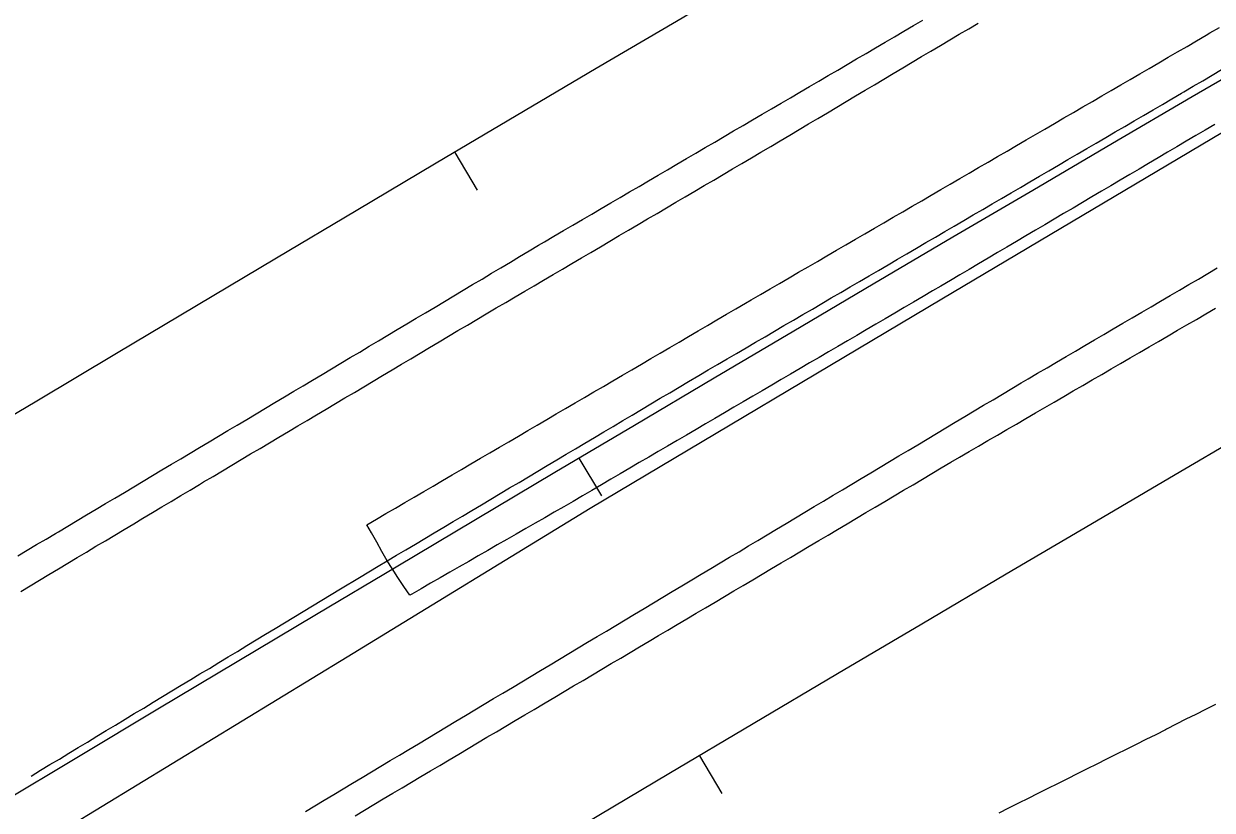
# Model space of a CAD drawing. Extents: x 1901471 to 1963503, y 756461 to 799997.
# Drawn here: x 1928043.7 to 1928152.1, y 772299.5 to 772371.3 of the extents above; entities that cross this region are included whole.
import ezdxf

# ---------------------------------------------------------------- set-up
doc = ezdxf.new("R2010")
doc.units = 0
for name, color, linetype in [('RD_EX_DR_ErosCtrl', 7, 'Continuous'), ('RD_EX_Fence_Other', 7, 'Continuous'), ('RD_EX_H2O', 7, 'Continuous'), ('RD_EX_Road', 7, 'Continuous'), ('RD_HC_Cl', 7, 'Continuous'), ('RD_HC_Data_Tic', 7, 'Continuous')]:
    doc.layers.add(name, color=color, linetype=linetype)

msp = doc.modelspace()

# ---------------------------------------------------------------- linework, layer by layer
at = {"layer": 'RD_EX_DR_ErosCtrl'}
msp.add_lwpolyline([(1928152.31, 772362.09), (1928151.45, 772361.58), (1928150.59, 772361.07), (1928149.72, 772360.56), (1928148.86, 772360.06), (1928148, 772359.55), (1928147.14, 772359.04), (1928146.28, 772358.53), (1928145.42, 772358.02), (1928144.56, 772357.51), (1928143.7, 772357.01), (1928142.84, 772356.5), (1928141.98, 772355.99), (1928141.11, 772355.48), (1928140.25, 772354.97), (1928139.39, 772354.46), (1928138.53, 772353.96), (1928137.67, 772353.45), (1928136.81, 772352.94), (1928135.95, 772352.43), (1928135.09, 772351.92), (1928134.23, 772351.41), (1928133.36, 772350.9), (1928132.5, 772350.4), (1928131.64, 772349.89), (1928130.78, 772349.38), (1928129.92, 772348.87), (1928129.06, 772348.36), (1928128.2, 772347.85), (1928127.34, 772347.35), (1928126.57, 772346.9), (1928125.71, 772346.39), (1928124.85, 772345.89), (1928123.98, 772345.38), (1928123.12, 772344.88), (1928122.26, 772344.37), (1928121.4, 772343.86), (1928120.53, 772343.36), (1928119.67, 772342.85), (1928119.67, 772342.85), (1928118.81, 772342.35), (1928117.94, 772341.84), (1928117.08, 772341.34), (1928116.22, 772340.83), (1928115.35, 772340.33), (1928114.49, 772339.82), (1928113.63, 772339.32), (1928112.77, 772338.81), (1928111.9, 772338.31), (1928111.04, 772337.8), (1928110.18, 772337.3), (1928109.31, 772336.79), (1928108.45, 772336.29), (1928107.59, 772335.78), (1928106.72, 772335.28), (1928105.86, 772334.77), (1928105, 772334.27), (1928104.13, 772333.76), (1928103.27, 772333.26), (1928102.41, 772332.75), (1928101.55, 772332.25), (1928100.68, 772331.74), (1928099.82, 772331.24), (1928098.96, 772330.73), (1928098.09, 772330.23), (1928097.23, 772329.72), (1928096.37, 772329.22), (1928095.5, 772328.71), (1928094.64, 772328.21), (1928093.8, 772327.71), (1928092.93, 772327.21), (1928092.06, 772326.72), (1928091.2, 772326.22), (1928090.33, 772325.72), (1928089.46, 772325.22), (1928088.6, 772324.72), (1928087.73, 772324.23), (1928086.86, 772323.73), (1928086, 772323.23), (1928085.13, 772322.73), (1928084.26, 772322.23), (1928083.39, 772321.73), (1928082.53, 772321.24), (1928081.66, 772320.74), (1928080.79, 772320.24), (1928079.93, 772319.74), (1928079.06, 772319.24), (1928078.88, 772319.14), (1928078.34, 772319.95), (1928077.81, 772320.77), (1928077.28, 772321.59), (1928076.82, 772322.28), (1928076.35, 772323.13), (1928075.87, 772323.98), (1928075.39, 772324.83), (1928074.98, 772325.58), (1928075.84, 772326.08), (1928076.7, 772326.59), (1928077.57, 772327.09), (1928078.43, 772327.6), (1928079.29, 772328.1), (1928080.16, 772328.61), (1928081.02, 772329.11), (1928081.88, 772329.62), (1928081.88, 772329.62), (1928082.75, 772330.12), (1928083.61, 772330.63), (1928084.47, 772331.13), (1928085.33, 772331.64), (1928086.2, 772332.14), (1928087.06, 772332.65), (1928087.92, 772333.15), (1928088.79, 772333.66), (1928089.65, 772334.16), (1928090.51, 772334.67), (1928091.38, 772335.17), (1928092.24, 772335.68), (1928093.1, 772336.18), (1928093.97, 772336.69), (1928094.83, 772337.19), (1928095.69, 772337.7), (1928096.56, 772338.2), (1928097.42, 772338.71), (1928098.28, 772339.21), (1928099.15, 772339.72), (1928100.01, 772340.22), (1928100.87, 772340.73), (1928101.73, 772341.23), (1928102.6, 772341.74), (1928103.46, 772342.24), (1928104.32, 772342.75), (1928105.19, 772343.25), (1928106.05, 772343.76), (1928106.91, 772344.26), (1928107.78, 772344.77), (1928108.64, 772345.27), (1928109.5, 772345.78), (1928110.03, 772346.08), (1928110.89, 772346.59), (1928111.76, 772347.09), (1928112.62, 772347.59), (1928113.49, 772348.09), (1928114.35, 772348.6), (1928115.22, 772349.1), (1928116.08, 772349.6), (1928116.94, 772350.11), (1928117.81, 772350.61), (1928118.67, 772351.11), (1928119.54, 772351.61), (1928120.4, 772352.12), (1928121.27, 772352.62), (1928122.13, 772353.12), (1928122.99, 772353.63), (1928123.86, 772354.13), (1928124.72, 772354.63), (1928125.59, 772355.13), (1928126.45, 772355.64), (1928127.32, 772356.14), (1928128.18, 772356.64), (1928129.05, 772357.15), (1928129.91, 772357.65), (1928130.77, 772358.15), (1928131.64, 772358.65), (1928132.5, 772359.16), (1928133.37, 772359.66), (1928134.23, 772360.16), (1928135.1, 772360.67), (1928135.96, 772361.17), (1928136.82, 772361.67), (1928136.82, 772361.67), (1928137.69, 772362.17), (1928138.55, 772362.68), (1928139.42, 772363.18), (1928140.28, 772363.68), (1928141.15, 772364.18), (1928142.01, 772364.69), (1928142.87, 772365.19), (1928143.74, 772365.69), (1928144.6, 772366.2), (1928145.47, 772366.7), (1928146.33, 772367.2), (1928147.2, 772367.7), (1928148.06, 772368.21), (1928148.93, 772368.71), (1928149.79, 772369.21), (1928150.65, 772369.72), (1928151.52, 772370.22), (1928151.88, 772370.43), (1928152.75, 772370.93)], dxfattribs=at)
at = {"layer": 'RD_EX_Fence_Other'}
msp.add_lwpolyline([(1928320.9, 772456.31), (1928286.36, 772436.67), (1928251.03, 772416.82), (1928214.79, 772396.56), (1928181.35, 772377.75), (1928157.89, 772364.23), (1928127.43, 772346.16), (1928095.34, 772327.07), (1928073.18, 772313.51), (1928044.45, 772295.99), (1928012.14, 772276.14)], dxfattribs=at)
at = {"layer": 'RD_EX_H2O'}
msp.add_lwpolyline([(1928044.35, 772302.66), (1928045.21, 772303.18), (1928046.06, 772303.7), (1928046.92, 772304.21), (1928047.78, 772304.73), (1928048.63, 772305.25), (1928049.49, 772305.76), (1928050.34, 772306.28), (1928051.2, 772306.8), (1928052.05, 772307.31), (1928052.91, 772307.83), (1928053.76, 772308.35), (1928054.62, 772308.86), (1928055.47, 772309.38), (1928056.33, 772309.9), (1928057.19, 772310.42), (1928058.04, 772310.93), (1928058.9, 772311.45), (1928059.75, 772311.97), (1928060.61, 772312.48), (1928061.46, 772313), (1928062.32, 772313.52), (1928063.17, 772314.03), (1928064.03, 772314.55), (1928064.88, 772315.07), (1928065.74, 772315.59), (1928066.6, 772316.1), (1928067.45, 772316.62), (1928068.31, 772317.14), (1928069.16, 772317.65), (1928070.02, 772318.17), (1928070.87, 772318.69), (1928071.73, 772319.2), (1928072.58, 772319.72), (1928074.29, 772320.75), (1928075.15, 772321.27), (1928076.01, 772321.79), (1928076.82, 772322.28), (1928077.68, 772322.79), (1928078.54, 772323.3), (1928079.4, 772323.82), (1928080.26, 772324.33), (1928081.12, 772324.84), (1928081.98, 772325.35), (1928082.84, 772325.86), (1928083.7, 772326.37), (1928084.56, 772326.88), (1928085.42, 772327.4), (1928086.28, 772327.91), (1928087.13, 772328.42), (1928087.99, 772328.93), (1928088.85, 772329.44), (1928089.71, 772329.95), (1928090.57, 772330.46), (1928091.43, 772330.98), (1928092.29, 772331.49), (1928093.15, 772332), (1928094.01, 772332.51), (1928094.87, 772333.02), (1928095.73, 772333.53), (1928096.59, 772334.04), (1928097.45, 772334.55), (1928098.31, 772335.07), (1928099.17, 772335.58), (1928100.03, 772336.09), (1928100.88, 772336.6), (1928101.74, 772337.11), (1928102.6, 772337.62), (1928103.46, 772338.13), (1928104.32, 772338.65), (1928105.25, 772339.2), (1928106.11, 772339.7), (1928106.97, 772340.2), (1928107.84, 772340.71), (1928108.7, 772341.21), (1928109.56, 772341.72), (1928110.43, 772342.22), (1928111.29, 772342.73), (1928112.15, 772343.23), (1928113.02, 772343.74), (1928113.88, 772344.24), (1928114.74, 772344.75), (1928115.61, 772345.25), (1928116.47, 772345.76), (1928117.33, 772346.26), (1928118.2, 772346.76), (1928119.06, 772347.27), (1928119.92, 772347.77), (1928120.79, 772348.28), (1928121.65, 772348.78), (1928122.51, 772349.29), (1928123.38, 772349.79), (1928124.24, 772350.3), (1928125.1, 772350.8), (1928125.97, 772351.31), (1928126.83, 772351.81), (1928127.69, 772352.32), (1928128.56, 772352.82), (1928129.42, 772353.33), (1928130.28, 772353.83), (1928131.15, 772354.33), (1928132.01, 772354.84), (1928132.01, 772354.84), (1928132.87, 772355.34), (1928133.74, 772355.85), (1928134.6, 772356.35), (1928135.46, 772356.86), (1928136.33, 772357.36), (1928137.19, 772357.87), (1928138.05, 772358.37), (1928138.92, 772358.88), (1928139.78, 772359.38), (1928140.64, 772359.89), (1928141.51, 772360.39), (1928142.37, 772360.89), (1928143.23, 772361.4), (1928144.1, 772361.9), (1928144.96, 772362.41), (1928145.82, 772362.91), (1928146.69, 772363.42), (1928147.55, 772363.92), (1928148.41, 772364.43), (1928149.27, 772364.93), (1928149.5, 772365.06), (1928150.36, 772365.57), (1928151.22, 772366.08), (1928152.08, 772366.58), (1928152.94, 772367.09)], dxfattribs=at)
at = {"layer": 'RD_EX_Road'}
for points in [[(1928043.13, 772322.74), (1928043.99, 772323.25), (1928044.85, 772323.76), (1928045.71, 772324.27), (1928046.57, 772324.78), (1928046.84, 772324.94), (1928047.69, 772325.45), (1928048.55, 772325.96), (1928049.41, 772326.48), (1928050.27, 772326.99), (1928051.13, 772327.5), (1928051.99, 772328.01), (1928052.85, 772328.53), (1928053.71, 772329.04), (1928054.56, 772329.55), (1928055.42, 772330.06), (1928056.28, 772330.57), (1928057.14, 772331.09), (1928058, 772331.6), (1928058.86, 772332.11), (1928059.72, 772332.62), (1928060.58, 772333.14), (1928061.43, 772333.65), (1928062.29, 772334.16), (1928063.15, 772334.67), (1928064.01, 772335.19), (1928064.87, 772335.7), (1928065.73, 772336.21), (1928066.59, 772336.72), (1928067.45, 772337.24), (1928068.3, 772337.75), (1928069.16, 772338.26), (1928070.02, 772338.77), (1928070.88, 772339.28), (1928071.74, 772339.8), (1928072.6, 772340.31), (1928073.46, 772340.82), (1928074.32, 772341.33), (1928075.17, 772341.85), (1928076.03, 772342.36), (1928076.89, 772342.87), (1928077.75, 772343.38), (1928078.61, 772343.9), (1928079.47, 772344.41), (1928080.33, 772344.92), (1928081.19, 772345.43), (1928082.04, 772345.95), (1928082.9, 772346.46), (1928083.76, 772346.97), (1928084.62, 772347.48), (1928085.48, 772347.99), (1928086.34, 772348.51), (1928087.2, 772349.02), (1928088.06, 772349.53), (1928088.91, 772350.04), (1928089.77, 772350.56), (1928090.63, 772351.07), (1928091.18, 772351.39), (1928092.04, 772351.89), (1928092.9, 772352.4), (1928093.76, 772352.9), (1928094.63, 772353.41), (1928095.49, 772353.91), (1928096.35, 772354.42), (1928097.22, 772354.93), (1928098.08, 772355.43), (1928098.94, 772355.94), (1928099.8, 772356.44), (1928100.67, 772356.95), (1928101.53, 772357.45), (1928102.39, 772357.96), (1928103.26, 772358.46), (1928104.12, 772358.97), (1928104.98, 772359.47), (1928105.84, 772359.98), (1928106.71, 772360.48), (1928107.57, 772360.99), (1928108.43, 772361.49), (1928109.3, 772362), (1928110.16, 772362.51), (1928111.02, 772363.01), (1928111.88, 772363.52), (1928112.75, 772364.02), (1928113.61, 772364.53), (1928114.47, 772365.03), (1928115.34, 772365.54), (1928116.2, 772366.04), (1928117.06, 772366.55), (1928117.92, 772367.05), (1928118.79, 772367.56), (1928119.65, 772368.06), (1928120.51, 772368.57), (1928121.38, 772369.08), (1928122.24, 772369.58), (1928123.1, 772370.09), (1928123.96, 772370.59), (1928124.83, 772371.1), (1928125.69, 772371.6)], [(1928043.4, 772319.5), (1928044.26, 772320.01), (1928045.11, 772320.53), (1928045.97, 772321.04), (1928046.83, 772321.55), (1928047.69, 772322.07), (1928048.55, 772322.58), (1928049.41, 772323.09), (1928050.26, 772323.61), (1928051.12, 772324.12), (1928051.98, 772324.63), (1928052.84, 772325.15), (1928053.7, 772325.66), (1928054.55, 772326.17), (1928055.41, 772326.69), (1928056.27, 772327.2), (1928057.13, 772327.71), (1928057.99, 772328.23), (1928058.84, 772328.74), (1928059.7, 772329.25), (1928060.08, 772329.48), (1928060.94, 772329.99), (1928061.8, 772330.5), (1928062.66, 772331.01), (1928063.51, 772331.52), (1928064.37, 772332.03), (1928065.23, 772332.54), (1928066.09, 772333.05), (1928066.95, 772333.57), (1928067.81, 772334.08), (1928068.67, 772334.59), (1928069.53, 772335.1), (1928070.39, 772335.61), (1928071.25, 772336.12), (1928072.11, 772336.63), (1928072.97, 772337.14), (1928073.83, 772337.65), (1928074.69, 772338.17), (1928075.55, 772338.68), (1928076.41, 772339.19), (1928077.27, 772339.7), (1928078.13, 772340.21), (1928078.99, 772340.72), (1928079.84, 772341.23), (1928080.7, 772341.74), (1928081.56, 772342.25), (1928082.42, 772342.77), (1928083.28, 772343.28), (1928084.14, 772343.79), (1928085, 772344.3), (1928085.86, 772344.81), (1928086.78, 772345.35), (1928087.65, 772345.86), (1928088.51, 772346.37), (1928089.37, 772346.88), (1928090.23, 772347.38), (1928091.09, 772347.89), (1928091.96, 772348.4), (1928092.82, 772348.9), (1928093.68, 772349.41), (1928094.54, 772349.92), (1928095.4, 772350.42), (1928096.27, 772350.93), (1928097.13, 772351.44), (1928097.99, 772351.95), (1928098.85, 772352.45), (1928099.71, 772352.96), (1928100.58, 772353.47), (1928101.44, 772353.97), (1928102.3, 772354.48), (1928103.16, 772354.99), (1928104.02, 772355.49), (1928104.89, 772356), (1928105.75, 772356.51), (1928106.61, 772357.02), (1928107.47, 772357.52), (1928108.33, 772358.03), (1928109.19, 772358.54), (1928110.06, 772359.04), (1928110.92, 772359.55), (1928111.82, 772360.09), (1928112.68, 772360.6), (1928113.54, 772361.11), (1928114.4, 772361.62), (1928115.26, 772362.13), (1928116.12, 772362.64), (1928116.98, 772363.16), (1928117.84, 772363.67), (1928118.7, 772364.18), (1928119.56, 772364.69), (1928120.42, 772365.2), (1928121.28, 772365.71), (1928122.13, 772366.22), (1928122.99, 772366.73), (1928123.85, 772367.25), (1928124.71, 772367.76), (1928125.57, 772368.27), (1928126.43, 772368.78), (1928127.29, 772369.29), (1928128.15, 772369.8), (1928129.01, 772370.31), (1928129.87, 772370.82), (1928130.73, 772371.34)], [(1928069.38, 772299.43), (1928070.24, 772299.95), (1928071.09, 772300.46), (1928071.95, 772300.98), (1928072.81, 772301.49), (1928073.67, 772302), (1928074.53, 772302.52), (1928075.38, 772303.03), (1928076.24, 772303.55), (1928077.1, 772304.06), (1928077.96, 772304.57), (1928078.81, 772305.09), (1928079.67, 772305.6), (1928080.53, 772306.12), (1928081.39, 772306.63), (1928082.24, 772307.15), (1928083.1, 772307.66), (1928083.96, 772308.17), (1928084.82, 772308.69), (1928085.68, 772309.2), (1928086.53, 772309.72), (1928087.39, 772310.23), (1928088.25, 772310.74), (1928089.11, 772311.26), (1928089.96, 772311.77), (1928090.82, 772312.29), (1928091.68, 772312.8), (1928092.54, 772313.31), (1928093.4, 772313.83), (1928094.25, 772314.34), (1928095.11, 772314.86), (1928095.97, 772315.37), (1928096.83, 772315.88), (1928097.68, 772316.4), (1928098.54, 772316.91), (1928099.4, 772317.43), (1928100.26, 772317.94), (1928101.11, 772318.45), (1928101.97, 772318.97), (1928102.83, 772319.48), (1928103.69, 772320), (1928104.62, 772320.56), (1928105.48, 772321.07), (1928106.34, 772321.58), (1928107.2, 772322.1), (1928108.06, 772322.61), (1928108.92, 772323.12), (1928109.77, 772323.64), (1928110.63, 772324.15), (1928111.49, 772324.66), (1928112.35, 772325.18), (1928113.21, 772325.69), (1928114.06, 772326.2), (1928114.92, 772326.72), (1928115.78, 772327.23), (1928116.64, 772327.74), (1928117.5, 772328.26), (1928118.36, 772328.77), (1928119.21, 772329.28), (1928120.07, 772329.8), (1928120.93, 772330.31), (1928121.79, 772330.82), (1928122.65, 772331.34), (1928123.5, 772331.85), (1928124.36, 772332.36), (1928125.22, 772332.88), (1928126.08, 772333.39), (1928126.94, 772333.9), (1928127.8, 772334.42), (1928128.65, 772334.93), (1928129.51, 772335.44), (1928130.37, 772335.96), (1928131.23, 772336.47), (1928132.09, 772336.98), (1928132.94, 772337.49), (1928133.8, 772338.01), (1928134.66, 772338.52), (1928135.3, 772338.89), (1928136.16, 772339.4), (1928137.02, 772339.9), (1928137.88, 772340.41), (1928138.75, 772340.92), (1928139.61, 772341.42), (1928140.47, 772341.93), (1928141.34, 772342.43), (1928142.2, 772342.94), (1928143.06, 772343.44), (1928143.92, 772343.95), (1928144.79, 772344.45), (1928145.65, 772344.96), (1928146.51, 772345.46), (1928147.38, 772345.97), (1928148.24, 772346.48), (1928149.1, 772346.98), (1928149.96, 772347.49), (1928150.83, 772347.99), (1928151.69, 772348.5), (1928152.55, 772349)], [(1928073.89, 772299.04), (1928074.75, 772299.55), (1928075.61, 772300.06), (1928076.47, 772300.57), (1928077.33, 772301.08), (1928078.19, 772301.59), (1928079.05, 772302.1), (1928079.91, 772302.61), (1928080.77, 772303.12), (1928081.63, 772303.63), (1928082.49, 772304.14), (1928083.35, 772304.65), (1928084.21, 772305.17), (1928085.07, 772305.68), (1928085.93, 772306.19), (1928086.79, 772306.7), (1928087.65, 772307.21), (1928088.51, 772307.72), (1928089.37, 772308.23), (1928090.23, 772308.74), (1928091.09, 772309.25), (1928091.25, 772309.34), (1928092.11, 772309.85), (1928092.97, 772310.36), (1928093.83, 772310.87), (1928094.69, 772311.38), (1928095.55, 772311.89), (1928096.41, 772312.4), (1928097.27, 772312.91), (1928098.13, 772313.42), (1928098.99, 772313.93), (1928099.85, 772314.44), (1928100.71, 772314.95), (1928101.57, 772315.46), (1928102.43, 772315.97), (1928103.29, 772316.48), (1928104.15, 772316.99), (1928105.01, 772317.5), (1928105.87, 772318.01), (1928106.73, 772318.52), (1928107.59, 772319.03), (1928108.45, 772319.54), (1928109.31, 772320.05), (1928110.17, 772320.56), (1928111.03, 772321.07), (1928111.89, 772321.58), (1928112.75, 772322.09), (1928113.61, 772322.6), (1928114.47, 772323.11), (1928115.33, 772323.62), (1928116.19, 772324.13), (1928117.05, 772324.64), (1928117.91, 772325.15), (1928118.77, 772325.66), (1928119.63, 772326.17), (1928120.49, 772326.68), (1928121.35, 772327.19), (1928122.21, 772327.7), (1928123.07, 772328.21), (1928123.93, 772328.72), (1928124.79, 772329.23), (1928125.65, 772329.74), (1928126.51, 772330.25), (1928127.37, 772330.76), (1928128.23, 772331.27), (1928129.04, 772331.74), (1928129.9, 772332.25), (1928130.77, 772332.75), (1928131.63, 772333.25), (1928132.5, 772333.76), (1928133.36, 772334.26), (1928134.23, 772334.76), (1928135.09, 772335.26), (1928135.95, 772335.77), (1928136.82, 772336.27), (1928137.68, 772336.77), (1928138.55, 772337.27), (1928139.41, 772337.78), (1928140.28, 772338.28), (1928141.14, 772338.78), (1928142.01, 772339.29), (1928142.87, 772339.79), (1928143.73, 772340.29), (1928144.6, 772340.79), (1928145.46, 772341.3), (1928146.33, 772341.8), (1928147.19, 772342.3), (1928148.06, 772342.81), (1928148.92, 772343.31), (1928149.78, 772343.81), (1928150.65, 772344.31), (1928151.51, 772344.82), (1928152.38, 772345.32)], [(1928152.37, 772309.18), (1928151.48, 772308.73), (1928150.59, 772308.28), (1928149.69, 772307.83), (1928148.8, 772307.38), (1928147.91, 772306.92), (1928147.82, 772306.88), (1928146.93, 772306.43), (1928146.03, 772305.98), (1928145.14, 772305.54), (1928144.24, 772305.09), (1928143.35, 772304.64), (1928142.45, 772304.19), (1928141.56, 772303.75), (1928140.67, 772303.3), (1928139.77, 772302.85), (1928138.88, 772302.4), (1928137.98, 772301.96), (1928137.09, 772301.51), (1928136.19, 772301.06), (1928135.3, 772300.61), (1928134.41, 772300.17), (1928133.51, 772299.72), (1928132.62, 772299.27)]]:
    msp.add_lwpolyline(points, dxfattribs=at)
at = {"layer": 'RD_HC_Cl'}
for centre, radius, start, end in [((1933934.02, 762479.74), 11482.38, 112.01316, 122.84589), ((1933920.67, 762509.14), 11420.5, 112.014247, 122.846378), ((1933910.03, 762523.4), 11373.86, 112.013249, 123.541888)]:
    msp.add_arc(centre, radius, start, end, dxfattribs=at)
at = {"layer": 'RD_HC_Data_Tic'}
for p, q in [((1928082.99, 772359.54), (1928085.02, 772356.1)), ((1928094.32, 772331.65), (1928096.36, 772328.21)), ((1928105.3, 772304.5), (1928107.34, 772301.06))]:
    msp.add_line(p, q, dxfattribs=at)

doc.saveas('drawing.dxf')
